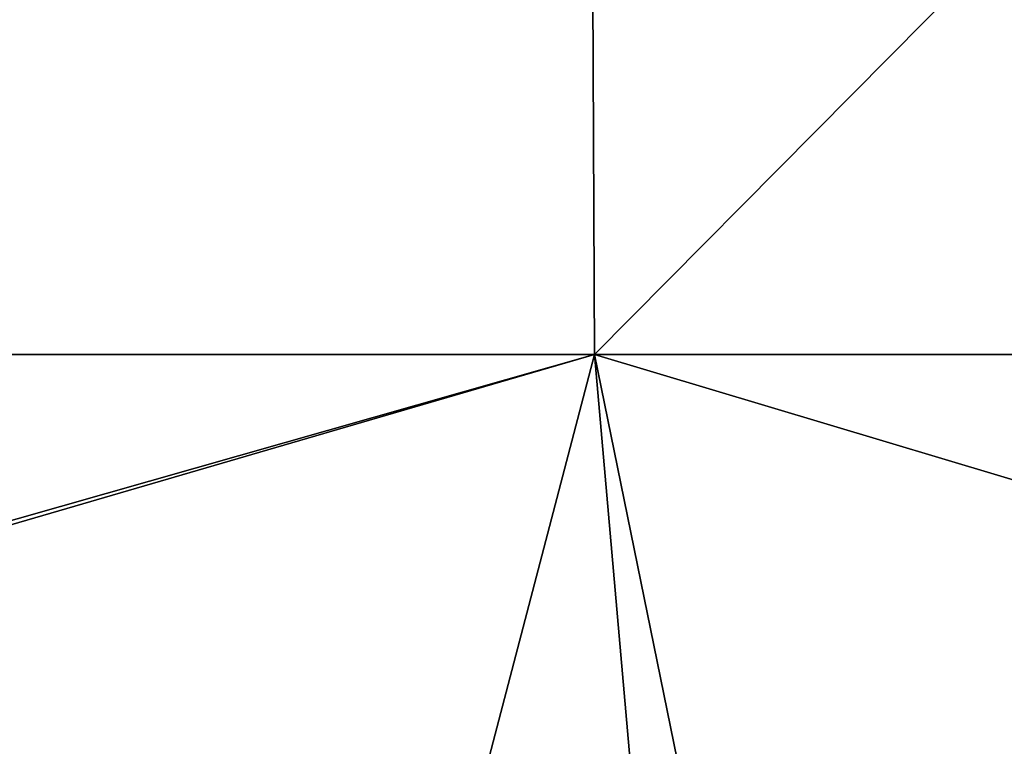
# Model space of a CAD drawing. Header units: millimetres. Extents: x -125 to 125, y -4 to 53.
# Tile 316 of 446: x 62.74 to 67.4, y 1.44 to 4.87. Entities that reach past the tile are written whole.
import ezdxf

# ---------------------------------------------------------------- set-up
doc = ezdxf.new("R2010")
doc.units = ezdxf.units.MM
doc.header["$LTSCALE"] = 65.185185
doc.layers.add('507', color=7, linetype='CONTINUOUS')
doc.layers.add('509', color=7, linetype='CONTINUOUS')

msp = doc.modelspace()

# ---------------------------------------------------------------- linework, layer by layer
at = {"layer": '507', "color": 7, "linetype": 'CONTINUOUS'}
for points in [[(53.5144, 15.236, 124.867), (53.5591, 3.2899, 124.9713), (65.4065, 15.236, 124.867), (53.5144, 15.236, 124.867)], [(53.5591, 3.2899, 124.9713), (65.4612, 3.2899, 124.9713), (65.4065, 15.236, 124.867), (53.5591, 3.2899, 124.9713)], [(65.4065, 15.236, 124.867), (65.4612, 3.2899, 124.9713), (77.2986, 15.236, 124.867), (65.4065, 15.236, 124.867)], [(65.4612, 3.2899, 124.9713), (77.3632, 3.2899, 124.9713), (77.2986, 15.236, 124.867), (65.4612, 3.2899, 124.9713)], [(53.5591, 3.2899, 124.9713), (64.6, 0, 125), (65.4612, 3.2899, 124.9713), (53.5591, 3.2899, 124.9713)], [(54.1856, 0, 125), (64.6, 0, 125), (53.5591, 3.2899, 124.9713), (54.1856, 0, 125)], [(64.6, 0, 125), (66.1321, 0, 125), (65.4612, 3.2899, 124.9713), (64.6, 0, 125)], [(66.1321, 0, 125), (76.45, 0, 125), (65.4612, 3.2899, 124.9713), (66.1321, 0, 125)], [(65.4612, 3.2899, 124.9713), (76.45, 0, 125), (77.3632, 3.2899, 124.9713), (65.4612, 3.2899, 124.9713)]]:
    msp.add_3dface(points, dxfattribs=at)
at = {"layer": '509', "color": 7, "linetype": 'CONTINUOUS'}
for points in [[(65.4065, 15.236, -124.867), (53.5591, 3.2899, -124.9713), (53.5144, 15.236, -124.867), (65.4065, 15.236, -124.867)], [(65.4612, 3.2899, -124.9713), (53.5591, 3.2899, -124.9713), (65.4065, 15.236, -124.867), (65.4612, 3.2899, -124.9713)], [(77.2986, 15.236, -124.867), (65.4612, 3.2899, -124.9713), (65.4065, 15.236, -124.867), (77.2986, 15.236, -124.867)], [(77.3632, 3.2899, -124.9713), (65.4612, 3.2899, -124.9713), (77.2986, 15.236, -124.867), (77.3632, 3.2899, -124.9713)], [(65.4612, 3.2899, -124.9713), (53.9, 0, -125), (53.5591, 3.2899, -124.9713), (65.4612, 3.2899, -124.9713)], [(54.1856, 0, -125), (53.9, 0, -125), (65.4612, 3.2899, -124.9713), (54.1856, 0, -125)], [(65.75, 0, -125), (54.1856, 0, -125), (65.4612, 3.2899, -124.9713), (65.75, 0, -125)], [(77.3632, 3.2899, -124.9713), (65.75, 0, -125), (65.4612, 3.2899, -124.9713), (77.3632, 3.2899, -124.9713)], [(66.1321, 0, -125), (65.75, 0, -125), (77.3632, 3.2899, -124.9713), (66.1321, 0, -125)], [(77.6, 0, -125), (66.1321, 0, -125), (77.3632, 3.2899, -124.9713), (77.6, 0, -125)]]:
    msp.add_3dface(points, dxfattribs=at)

doc.saveas('drawing.dxf')
